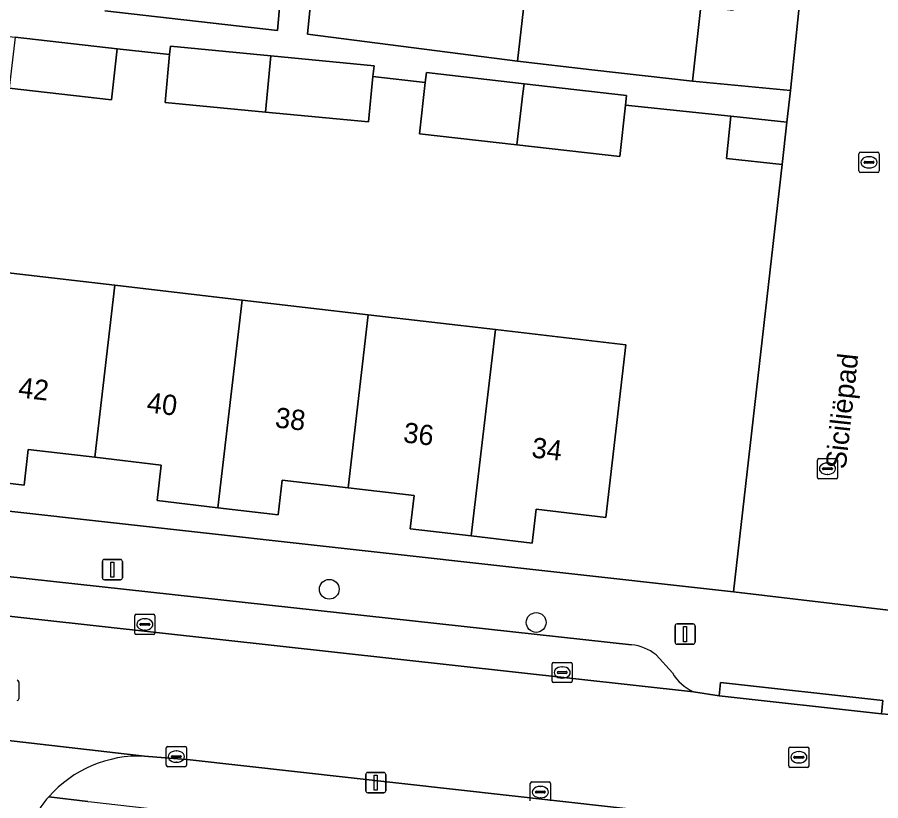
# Model space of a CAD drawing. Extents: x 162082 to 163401, y 388089 to 388636.
# Drawn here: x 162751.33 to 162794.01, y 388468.33 to 388507.04 of the extents above; entities that cross this region are included whole.
import ezdxf

# ---------------------------------------------------------------- set-up
doc = ezdxf.new("R2010")
doc.units = 0
for name, color, linetype in [('IMGEO_Boom', 7, 'Continuous'), ('IMGEO_Erf', 7, 'Continuous'), ('IMGEO_Kolk', 7, 'Continuous'), ('IMGEO_Lichtmast', 7, 'Continuous'), ('IMGEO_Openbare_ruimte_label', 7, 'Continuous'), ('IMGEO_Pand', 7, 'Continuous'), ('IMGEO_Pand_nummerreeks', 7, 'Continuous'), ('IMGEO_Parkeervlak_open', 7, 'Continuous'), ('IMGEO_Rijbaan_lokaal_open', 7, 'Continuous'), ('IMGEO_Rioolput', 7, 'Continuous'), ('IMGEO_Voetpad_open', 7, 'Continuous')]:
    doc.layers.add(name, color=color, linetype=linetype)

msp = doc.modelspace()

# ---------------------------------------------------------------- linework, layer by layer
at = {"layer": 'IMGEO_Boom'}
for centre in [(162766.75, 388478.777), (162776.978, 388477.137)]:
    msp.add_circle(centre, 0.489, dxfattribs=at)
at = {"layer": 'IMGEO_Erf'}
for points in [[(162765.798, 388507.537), (162765.675, 388506.212), (162776.059, 388504.867), (162776.811, 388511.504)], [(162785.114, 388507.574), (162784.697, 388503.888), (162789.54, 388503.424), (162790.046, 388508.201)], [(162755.649, 388507.365), (162764.19, 388506.386), (162764.321, 388507.898)], [(162786.382, 388500.073), (162786.604, 388502.153), (162781.395, 388502.707), (162781.106, 388500.167), (162776.026, 388500.742), (162771.206, 388501.288), (162771.494, 388503.827), (162768.909, 388504.11), (162768.696, 388501.874), (162763.594, 388502.359), (162758.632, 388502.832), (162758.858, 388505.209), (162756.271, 388505.492), (162755.985, 388502.961), (162750.924, 388503.535), (162744.309, 388504.284), (162744.595, 388506.815), (162739.785, 388507.361), (162737.36, 388485.969)], [(162739.055, 388483.959), (162786.727, 388478.655), (162789.139, 388499.763), (162786.382, 388500.073)], [(162749.875, 388494.534), (162756.155, 388493.803), (162762.437, 388493.072), (162768.673, 388492.346), (162774.959, 388491.615), (162781.408, 388490.864), (162780.415, 388482.328), (162776.973, 388482.728), (162776.779, 388481.061), (162773.766, 388481.412), (162770.748, 388481.763), (162770.939, 388483.409), (162767.681, 388483.788), (162764.425, 388484.167), (162764.226, 388482.461), (162761.236, 388482.809), (162758.244, 388483.158), (162758.448, 388484.917), (162755.161, 388485.3), (162751.868, 388485.683), (162751.664, 388483.929), (162748.68, 388484.276)]]:
    msp.add_lwpolyline(points, dxfattribs=at)
at = {"layer": 'IMGEO_Kolk'}
for p, q in [((162793.005, 388500.375), (162793.857, 388500.375)), ((162792.93, 388499.449), (162792.93, 388500.301)), ((162793.189, 388499.869), (162793.189, 388499.881)), ((162793.232, 388499.918), (162793.63, 388499.918)), ((162793.418, 388500.155), (162793.443, 388500.155)), ((162793.673, 388499.881), (162793.673, 388499.869)), ((162793.931, 388500.301), (162793.931, 388499.449)), ((162793.627, 388499.832), (162793.229, 388499.832)), ((162793.441, 388499.595), (162793.416, 388499.595)), ((162793.857, 388499.375), (162793.005, 388499.375)), ((162790.875, 388484.308), (162790.875, 388485.16)), ((162790.95, 388485.234), (162791.802, 388485.234)), ((162791.363, 388485.014), (162791.388, 388485.014)), ((162791.876, 388485.16), (162791.876, 388484.308)), ((162791.134, 388484.728), (162791.134, 388484.74)), ((162791.572, 388484.691), (162791.174, 388484.691)), ((162791.177, 388484.777), (162791.575, 388484.777)), ((162791.618, 388484.74), (162791.618, 388484.728)), ((162791.802, 388484.234), (162790.95, 388484.234)), ((162791.386, 388484.454), (162791.361, 388484.454)), ((162757.133, 388476.614), (162757.133, 388477.466)), ((162757.208, 388477.54), (162758.06, 388477.54)), ((162757.621, 388477.32), (162757.646, 388477.32)), ((162758.134, 388477.466), (162758.134, 388476.614)), ((162757.392, 388477.034), (162757.392, 388477.046)), ((162757.83, 388476.997), (162757.432, 388476.997)), ((162757.435, 388477.083), (162757.833, 388477.083)), ((162757.876, 388477.046), (162757.876, 388477.034)), ((162758.06, 388476.54), (162757.208, 388476.54)), ((162757.644, 388476.76), (162757.619, 388476.76)), ((162777.837, 388475.164), (162778.689, 388475.164)), ((162777.762, 388474.238), (162777.762, 388475.09)), ((162778.064, 388474.707), (162778.462, 388474.707)), ((162778.25, 388474.944), (162778.275, 388474.944)), ((162778.763, 388475.09), (162778.763, 388474.238)), ((162778.021, 388474.658), (162778.021, 388474.67)), ((162778.459, 388474.621), (162778.061, 388474.621)), ((162778.273, 388474.384), (162778.248, 388474.384)), ((162778.505, 388474.67), (162778.505, 388474.658)), ((162778.689, 388474.164), (162777.837, 388474.164)), ((162758.69, 388470.081), (162758.69, 388470.933)), ((162758.765, 388471.007), (162759.617, 388471.007)), ((162759.691, 388470.933), (162759.691, 388470.081)), ((162758.949, 388470.501), (162758.949, 388470.513)), ((162759.387, 388470.464), (162758.989, 388470.464)), ((162758.992, 388470.55), (162759.39, 388470.55)), ((162759.178, 388470.787), (162759.203, 388470.787)), ((162759.433, 388470.513), (162759.433, 388470.501)), ((162759.617, 388470.007), (162758.765, 388470.007)), ((162759.201, 388470.227), (162759.176, 388470.227)), ((162776.684, 388468.327), (162776.684, 388469.179)), ((162776.759, 388469.253), (162777.611, 388469.253)), ((162777.685, 388469.179), (162777.685, 388468.327)), ((162776.943, 388468.747), (162776.943, 388468.759)), ((162776.986, 388468.796), (162777.384, 388468.796)), ((162777.172, 388469.033), (162777.197, 388469.033)), ((162777.427, 388468.759), (162777.427, 388468.747)), ((162777.381, 388468.71), (162776.983, 388468.71)), ((162777.195, 388468.473), (162777.17, 388468.473))]:
    msp.add_line(p, q, dxfattribs=at)
for points in [[(162793.005, 388500.375), (162793.857, 388500.375)], [(162792.93, 388499.449), (162792.93, 388500.301)], [(162793.931, 388500.301), (162793.931, 388499.449)], [(162793.857, 388499.375), (162793.005, 388499.375)], [(162790.875, 388484.308), (162790.875, 388485.16)], [(162790.95, 388485.234), (162791.802, 388485.234)], [(162791.876, 388485.16), (162791.876, 388484.308)], [(162791.802, 388484.234), (162790.95, 388484.234)], [(162757.133, 388476.614), (162757.133, 388477.466)], [(162757.208, 388477.54), (162758.06, 388477.54)], [(162758.134, 388477.466), (162758.134, 388476.614)], [(162758.06, 388476.54), (162757.208, 388476.54)], [(162777.837, 388475.164), (162778.689, 388475.164)], [(162777.762, 388474.238), (162777.762, 388475.09)], [(162778.763, 388475.09), (162778.763, 388474.238)], [(162778.689, 388474.164), (162777.837, 388474.164)], [(162758.69, 388470.081), (162758.69, 388470.933)], [(162758.765, 388471.007), (162759.617, 388471.007)], [(162759.691, 388470.933), (162759.691, 388470.081)], [(162759.617, 388470.007), (162758.765, 388470.007)], [(162776.684, 388468.327), (162776.684, 388469.179)], [(162776.759, 388469.253), (162777.611, 388469.253)], [(162777.685, 388469.179), (162777.685, 388468.327)]]:
    msp.add_lwpolyline(points, dxfattribs=at)
for centre, radius, start, end in [((162793.007, 388500.299), 0.0765, 91.552, 178.448), ((162793.007, 388500.299), 0.0765, 91.552, 178.448), ((162793.855, 388500.299), 0.0765, 1.552, 88.448), ((162793.855, 388500.299), 0.0765, 1.552, 88.448), ((162793.229, 388499.878), 0.0403, 85.8775, 175.7526), ((162793.634, 388499.88), 0.0386, 1.7309, 96.639), ((162793.007, 388499.451), 0.0765, 181.552, 268.448), ((162793.007, 388499.451), 0.0765, 181.552, 268.448), ((162793.226, 388499.868), 0.0366, 178.938, 274.7102), ((162793.63, 388499.875), 0.043, 264.8664, 352.4533), ((162793.855, 388499.451), 0.0765, 271.552, 358.448), ((162793.855, 388499.451), 0.0765, 271.552, 358.448), ((162790.952, 388485.158), 0.0765, 91.552, 178.448), ((162790.952, 388485.158), 0.0765, 91.552, 178.448), ((162791.8, 388485.158), 0.0765, 1.552, 88.448), ((162791.8, 388485.158), 0.0765, 1.552, 88.448), ((162791.174, 388484.737), 0.0403, 85.8775, 175.7526), ((162791.171, 388484.727), 0.0366, 178.938, 274.7102), ((162791.575, 388484.734), 0.043, 264.8664, 352.4533), ((162791.579, 388484.739), 0.0386, 1.7309, 96.639), ((162790.952, 388484.31), 0.0765, 181.552, 268.448), ((162790.952, 388484.31), 0.0765, 181.552, 268.448), ((162791.8, 388484.31), 0.0765, 271.552, 358.448), ((162791.8, 388484.31), 0.0765, 271.552, 358.448), ((162757.21, 388477.464), 0.0765, 91.552, 178.448), ((162757.21, 388477.464), 0.0765, 91.552, 178.448), ((162758.058, 388477.464), 0.0765, 1.552, 88.448), ((162758.058, 388477.464), 0.0765, 1.552, 88.448), ((162757.432, 388477.043), 0.0403, 85.8775, 175.7526), ((162757.429, 388477.033), 0.0366, 178.938, 274.7102), ((162757.833, 388477.04), 0.043, 264.8664, 352.4533), ((162757.837, 388477.045), 0.0386, 1.7309, 96.639), ((162757.21, 388476.616), 0.0765, 181.552, 268.448), ((162757.21, 388476.616), 0.0765, 181.552, 268.448), ((162758.058, 388476.616), 0.0765, 271.552, 358.448), ((162758.058, 388476.616), 0.0765, 271.552, 358.448), ((162777.839, 388475.088), 0.0765, 91.552, 178.448), ((162777.839, 388475.088), 0.0765, 91.552, 178.448), ((162778.687, 388475.088), 0.0765, 1.552, 88.448), ((162778.687, 388475.088), 0.0765, 1.552, 88.448), ((162778.061, 388474.667), 0.0403, 85.8775, 175.7526), ((162778.466, 388474.669), 0.0386, 1.7309, 96.639), ((162778.058, 388474.657), 0.0366, 178.938, 274.7102), ((162778.462, 388474.664), 0.043, 264.8664, 352.4533), ((162777.839, 388474.24), 0.0765, 181.552, 268.448), ((162777.839, 388474.24), 0.0765, 181.552, 268.448), ((162778.687, 388474.24), 0.0765, 271.552, 358.448), ((162778.687, 388474.24), 0.0765, 271.552, 358.448), ((162758.767, 388470.931), 0.0765, 91.552, 178.448), ((162758.767, 388470.931), 0.0765, 91.552, 178.448), ((162759.615, 388470.931), 0.0765, 1.552, 88.448), ((162759.615, 388470.931), 0.0765, 1.552, 88.448), ((162758.989, 388470.51), 0.0403, 85.8775, 175.7526), ((162758.986, 388470.5), 0.0366, 178.938, 274.7102), ((162759.39, 388470.507), 0.043, 264.8664, 352.4533), ((162759.394, 388470.512), 0.0386, 1.7309, 96.639), ((162758.767, 388470.083), 0.0765, 181.552, 268.448), ((162758.767, 388470.083), 0.0765, 181.552, 268.448), ((162759.615, 388470.083), 0.0765, 271.552, 358.448), ((162759.615, 388470.083), 0.0765, 271.552, 358.448), ((162776.761, 388469.177), 0.0765, 91.552, 178.448), ((162776.761, 388469.177), 0.0765, 91.552, 178.448), ((162777.609, 388469.177), 0.0765, 1.552, 88.448), ((162777.609, 388469.177), 0.0765, 1.552, 88.448), ((162776.983, 388468.756), 0.0403, 85.8775, 175.7526), ((162776.98, 388468.746), 0.0366, 178.938, 274.7102), ((162777.384, 388468.753), 0.043, 264.8664, 352.4533), ((162777.388, 388468.758), 0.0386, 1.7309, 96.639)]:
    msp.add_arc(centre, radius, start, end, dxfattribs=at)
for centre, major_axis, ratio, start_param, end_param in [((162793.417, 388499.875), (-0.387, 0.002), 0.722429, 4.712389, 7.853982), ((162793.442, 388499.875), (-0.39, 0.002), 0.717154, 1.570796, 4.712389), ((162791.362, 388484.734), (-0.387, 0.002), 0.722429, 4.712389, 7.853982), ((162791.387, 388484.734), (-0.39, 0.002), 0.717154, 1.570796, 4.712389), ((162757.62, 388477.04), (-0.387, 0.002), 0.722429, 4.712389, 7.853982), ((162757.645, 388477.04), (-0.39, 0.002), 0.717154, 1.570796, 4.712389), ((162778.249, 388474.664), (-0.387, 0.002), 0.722429, 4.712389, 7.853982), ((162778.274, 388474.664), (-0.39, 0.002), 0.717154, 1.570796, 4.712389), ((162759.177, 388470.507), (-0.387, 0.002), 0.722429, 4.712389, 7.853982), ((162759.202, 388470.507), (-0.39, 0.002), 0.717154, 1.570796, 4.712389), ((162777.171, 388468.753), (-0.387, 0.002), 0.722429, 4.712389, 7.853982), ((162777.196, 388468.753), (-0.39, 0.002), 0.717154, 1.570796, 4.712389)]:
    msp.add_ellipse(centre, major_axis=major_axis, ratio=ratio, start_param=start_param, end_param=end_param, dxfattribs=at)
at = {"layer": 'IMGEO_Lichtmast'}
for p, q in [((162755.634, 388480.248), (162756.424, 388480.248)), ((162756.424, 388480.248), (162755.634, 388480.248)), ((162755.534, 388479.348), (162755.534, 388480.148)), ((162755.534, 388480.148), (162755.534, 388479.348)), ((162756.524, 388480.148), (162756.524, 388479.348)), ((162756.524, 388479.348), (162756.524, 388480.148)), ((162756.424, 388479.248), (162755.634, 388479.248)), ((162755.634, 388479.248), (162756.424, 388479.248)), ((162783.84, 388476.162), (162783.84, 388476.962)), ((162783.84, 388476.962), (162783.84, 388476.162)), ((162783.94, 388477.062), (162784.73, 388477.062)), ((162784.73, 388477.062), (162783.94, 388477.062)), ((162784.83, 388476.962), (162784.83, 388476.162)), ((162784.83, 388476.162), (162784.83, 388476.962)), ((162784.73, 388476.062), (162783.94, 388476.062)), ((162783.94, 388476.062), (162784.73, 388476.062)), ((162768.553, 388468.822), (162768.553, 388469.622)), ((162768.553, 388469.622), (162768.553, 388468.822)), ((162768.653, 388469.722), (162769.443, 388469.722)), ((162769.443, 388469.722), (162768.653, 388469.722)), ((162769.543, 388469.622), (162769.543, 388468.822)), ((162769.543, 388468.822), (162769.543, 388469.622)), ((162769.443, 388468.722), (162768.653, 388468.722)), ((162768.653, 388468.722), (162769.443, 388468.722))]:
    msp.add_line(p, q, dxfattribs=at)
for points in [[(162755.954, 388480.123), (162756.104, 388480.123), (162756.104, 388479.373), (162755.954, 388479.373), (162755.954, 388480.123)], [(162784.26, 388476.937), (162784.41, 388476.937), (162784.41, 388476.187), (162784.26, 388476.187), (162784.26, 388476.937)], [(162768.973, 388469.597), (162769.123, 388469.597), (162769.123, 388468.847), (162768.973, 388468.847), (162768.973, 388469.597)]]:
    msp.add_lwpolyline(points, dxfattribs=at)
for centre, start, end in [((162755.634, 388480.148), 90, 180), ((162755.634, 388480.148), 90, 180), ((162756.424, 388480.148), 0, 90), ((162756.424, 388480.148), 360, 90), ((162755.634, 388479.348), 180, 270), ((162755.634, 388479.348), 180, 270), ((162756.424, 388479.348), 270, 0), ((162756.424, 388479.348), 270, 0), ((162783.94, 388476.962), 90, 180), ((162783.94, 388476.962), 90, 180), ((162784.73, 388476.962), 0, 90), ((162784.73, 388476.962), 360, 90), ((162783.94, 388476.162), 180, 270), ((162783.94, 388476.162), 180, 270), ((162784.73, 388476.162), 270, 0), ((162784.73, 388476.162), 270, 0), ((162768.653, 388469.622), 90, 180), ((162768.653, 388469.622), 90, 180), ((162769.443, 388469.622), 0, 90), ((162769.443, 388469.622), 360, 90), ((162768.653, 388468.822), 180, 270), ((162768.653, 388468.822), 180, 270), ((162769.443, 388468.822), 270, 0), ((162769.443, 388468.822), 270, 0)]:
    msp.add_arc(centre, 0.1, start, end, dxfattribs=at)
at = {"layer": 'IMGEO_Pand'}
for points in [[(162776.811, 388511.504), (162776.059, 388504.867), (162779.729, 388504.451), (162784.697, 388503.888), (162785.114, 388507.574), (162786.717, 388507.393), (162787.051, 388510.34)], [(162750.924, 388503.535), (162755.985, 388502.961), (162756.271, 388505.492), (162751.218, 388506.065)], [(162763.858, 388505.137), (162758.896, 388505.609), (162758.858, 388505.209), (162758.632, 388502.832), (162763.594, 388502.359)], [(162768.909, 388504.11), (162768.961, 388504.651), (162763.858, 388505.137), (162763.594, 388502.359), (162768.696, 388501.874)], [(162776.323, 388503.28), (162776.379, 388503.76), (162771.549, 388504.308), (162771.494, 388503.827), (162771.206, 388501.288), (162776.026, 388500.742)], [(162781.395, 388502.707), (162781.449, 388503.185), (162776.379, 388503.76), (162776.323, 388503.28), (162776.026, 388500.742), (162781.106, 388500.167)], [(162789.374, 388501.858), (162786.604, 388502.153), (162786.382, 388500.073), (162789.139, 388499.763)], [(162756.155, 388493.803), (162749.875, 388494.534), (162748.68, 388484.276), (162751.664, 388483.929), (162751.868, 388485.683), (162755.161, 388485.3)], [(162756.155, 388493.803), (162755.161, 388485.3), (162758.448, 388484.917), (162758.244, 388483.158), (162761.236, 388482.809), (162762.437, 388493.072)], [(162761.236, 388482.809), (162764.226, 388482.461), (162764.425, 388484.167), (162767.681, 388483.788), (162768.673, 388492.346), (162762.437, 388493.072)], [(162774.959, 388491.615), (162768.673, 388492.346), (162767.681, 388483.788), (162770.939, 388483.409), (162770.748, 388481.763), (162773.766, 388481.412)], [(162774.959, 388491.615), (162773.766, 388481.412), (162776.779, 388481.061), (162776.973, 388482.728), (162780.415, 388482.328), (162781.408, 388490.864)]]:
    msp.add_lwpolyline(points, close=True, dxfattribs=at)
at = {"layer": 'IMGEO_Parkeervlak_open'}
for points in [[(162781.685, 388476.037), (162743.484, 388480.216)], [(162740.592, 388478.592), (162784.746, 388473.713)], [(162783.71, 388474.643), (162782.9, 388475.544)]]:
    msp.add_lwpolyline(points, dxfattribs=at)
for centre, radius, start, end in [((162781.402, 388473.595), 2.458, 52.4458, 83.3834), ((162785.67, 388475.785), 2.269, 210.2168, 245.9556)]:
    msp.add_arc(centre, radius, start, end, dxfattribs=at)
at = {"layer": 'IMGEO_Rijbaan_lokaal_open'}
msp.add_lwpolyline([(162797.091, 388500), (162797.153, 388500.577), (162797.333, 388502.233), (162797.884, 388507.321), (162790.046, 388508.201), (162789.54, 388503.424), (162789.374, 388501.858), (162789.139, 388499.763), (162786.727, 388478.655), (162794.676, 388477.705)], close=True, dxfattribs=at)
for points in [[(162884.626, 388462.489), (162876.83, 388463.357), (162855.559, 388465.713), (162851.737, 388466.136), (162847.428, 388466.664), (162846.818, 388466.733), (162795.687, 388472.482), (162794.041, 388472.628), (162786.019, 388473.51), (162784.746, 388473.713), (162740.592, 388478.592), (162739.134, 388478.857), (162738.428, 388472.787), (162742.707, 388472.238), (162757.624, 388470.527), (162759.881, 388470.341), (162827.517, 388462.78), (162833.436, 388462.073), (162853.043, 388459.912), (162856.186, 388459.572), (162858.177, 388459.371), (162896.45, 388455.19)], [(162757.624, 388470.527), (162742.707, 388472.238)]]:
    msp.add_lwpolyline(points, dxfattribs=at)
for centre, radius, start, end in [((162757.344, 388464.588), 5.946, 87.298, 138.6229), ((162757.338, 388464.596), 5.936, 138.6431, 162.7997)]:
    msp.add_arc(centre, radius, start, end, dxfattribs=at)
at = {"layer": 'IMGEO_Rioolput'}
for p, q in [((162751.402, 388474.208), (162751.402, 388473.356)), ((162789.461, 388470.049), (162789.461, 388470.901)), ((162789.536, 388470.975), (162790.388, 388470.975)), ((162790.462, 388470.901), (162790.462, 388470.049)), ((162789.72, 388470.469), (162789.72, 388470.481)), ((162790.158, 388470.432), (162789.76, 388470.432)), ((162789.763, 388470.518), (162790.161, 388470.518)), ((162789.949, 388470.755), (162789.974, 388470.755)), ((162790.204, 388470.481), (162790.204, 388470.469)), ((162789.972, 388470.195), (162789.947, 388470.195)), ((162790.388, 388469.975), (162789.536, 388469.975))]:
    msp.add_line(p, q, dxfattribs=at)
for points in [[(162751.402, 388474.208), (162751.402, 388473.356)], [(162789.461, 388470.049), (162789.461, 388470.901)], [(162789.536, 388470.975), (162790.388, 388470.975)], [(162790.462, 388470.901), (162790.462, 388470.049)], [(162790.388, 388469.975), (162789.536, 388469.975)]]:
    msp.add_lwpolyline(points, dxfattribs=at)
for centre, radius, start, end in [((162751.326, 388474.206), 0.0765, 1.552, 88.448), ((162751.326, 388474.206), 0.0765, 1.552, 88.448), ((162751.326, 388473.358), 0.0765, 271.552, 358.448), ((162751.326, 388473.358), 0.0765, 271.552, 358.448), ((162789.538, 388470.899), 0.0765, 91.552, 178.448), ((162789.538, 388470.899), 0.0765, 91.552, 178.448), ((162790.386, 388470.899), 0.0765, 1.552, 88.448), ((162790.386, 388470.899), 0.0765, 1.552, 88.448), ((162789.76, 388470.478), 0.0403, 85.8775, 175.7526), ((162789.757, 388470.468), 0.0366, 178.938, 274.7102), ((162790.161, 388470.475), 0.043, 264.8664, 352.4533), ((162790.165, 388470.48), 0.0386, 1.7309, 96.639), ((162789.538, 388470.051), 0.0765, 181.552, 268.448), ((162789.538, 388470.051), 0.0765, 181.552, 268.448), ((162790.386, 388470.051), 0.0765, 271.552, 358.448), ((162790.386, 388470.051), 0.0765, 271.552, 358.448)]:
    msp.add_arc(centre, radius, start, end, dxfattribs=at)
for centre, major_axis, ratio, start_param, end_param in [((162789.948, 388470.475), (-0.387, 0.002), 0.722429, 4.712389, 7.853982), ((162789.973, 388470.475), (-0.39, 0.002), 0.717154, 1.570796, 4.712389)]:
    msp.add_ellipse(centre, major_axis=major_axis, ratio=ratio, start_param=start_param, end_param=end_param, dxfattribs=at)
at = {"layer": 'IMGEO_Voetpad_open'}
for points in [[(162764.321, 388507.898), (162764.19, 388506.386), (162755.649, 388507.365)], [(162739.785, 388507.361), (162744.595, 388506.815), (162751.218, 388506.065), (162756.271, 388505.492), (162758.858, 388505.209), (162758.896, 388505.609), (162763.858, 388505.137), (162768.961, 388504.651), (162768.909, 388504.11), (162771.494, 388503.827), (162771.549, 388504.308), (162776.379, 388503.76), (162781.449, 388503.185), (162781.395, 388502.707), (162786.604, 388502.153), (162789.374, 388501.858), (162789.54, 388503.424), (162784.697, 388503.888), (162779.729, 388504.451), (162776.059, 388504.867), (162765.675, 388506.212), (162765.798, 388507.537)], [(162877.252, 388468.541), (162871.805, 388469.165), (162856.628, 388470.904), (162853.139, 388471.305), (162847.118, 388471.904), (162794.676, 388477.705), (162786.727, 388478.655), (162739.055, 388483.959)], [(162743.484, 388480.216), (162781.685, 388476.037)], [(162782.9, 388475.544), (162783.71, 388474.643)], [(162784.746, 388473.713), (162786.019, 388473.51), (162786.091, 388474.165), (162794.113, 388473.277), (162794.041, 388472.628), (162795.687, 388472.482)], [(162827.517, 388462.78), (162759.881, 388470.341), (162757.624, 388470.527)], [(162754.811, 388468.287), (162752.882, 388468.518)], [(162752.882, 388468.518), (162754.811, 388468.287), (162754.989, 388468.267), (162826.615, 388460.114), (162828.6, 388459.865), (162833.556, 388459.243), (162844.876, 388457.992), (162852.448, 388457.156), (162855.651, 388456.802), (162855.557, 388455.848), (162855.334, 388453.895), (162856.837, 388453.728), (162896.732, 388449.301), (162901.761, 388448.679), (162982.293, 388439.752), (162983.671, 388439.6), (162993.085, 388438.557), (163000, 388437.79), (163004.937, 388437.243)]]:
    msp.add_lwpolyline(points, dxfattribs=at)
msp.add_lwpolyline([(162786.091, 388474.165), (162786.019, 388473.51), (162794.041, 388472.628), (162794.113, 388473.277)], close=True, dxfattribs=at)
for centre, radius, start, end in [((162781.402, 388473.595), 2.458, 52.4458, 83.3834), ((162785.67, 388475.785), 2.269, 210.2168, 245.9556), ((162757.344, 388464.588), 5.946, 87.298, 138.6229), ((162757.338, 388464.596), 5.936, 138.6431, 162.7997)]:
    msp.add_arc(centre, radius, start, end, dxfattribs=at)

# ---------------------------------------------------------------- texts
at = {"layer": 'IMGEO_Openbare_ruimte_label'}
msp.add_text('Siciliëpad', height=1, rotation=83.6851, dxfattribs=at).set_placement((162792.274, 388484.684))
at = {"layer": 'IMGEO_Pand_nummerreeks'}
for s, p in [('42', (162751.345, 388488.267)), ('40', (162757.693, 388487.524)), ('38', (162764.035, 388486.782)), ('36', (162770.374, 388486.04)), ('34', (162776.716, 388485.297))]:
    msp.add_text(s, height=1, rotation=353.3254, dxfattribs=at).set_placement(p)

doc.saveas('drawing.dxf')
